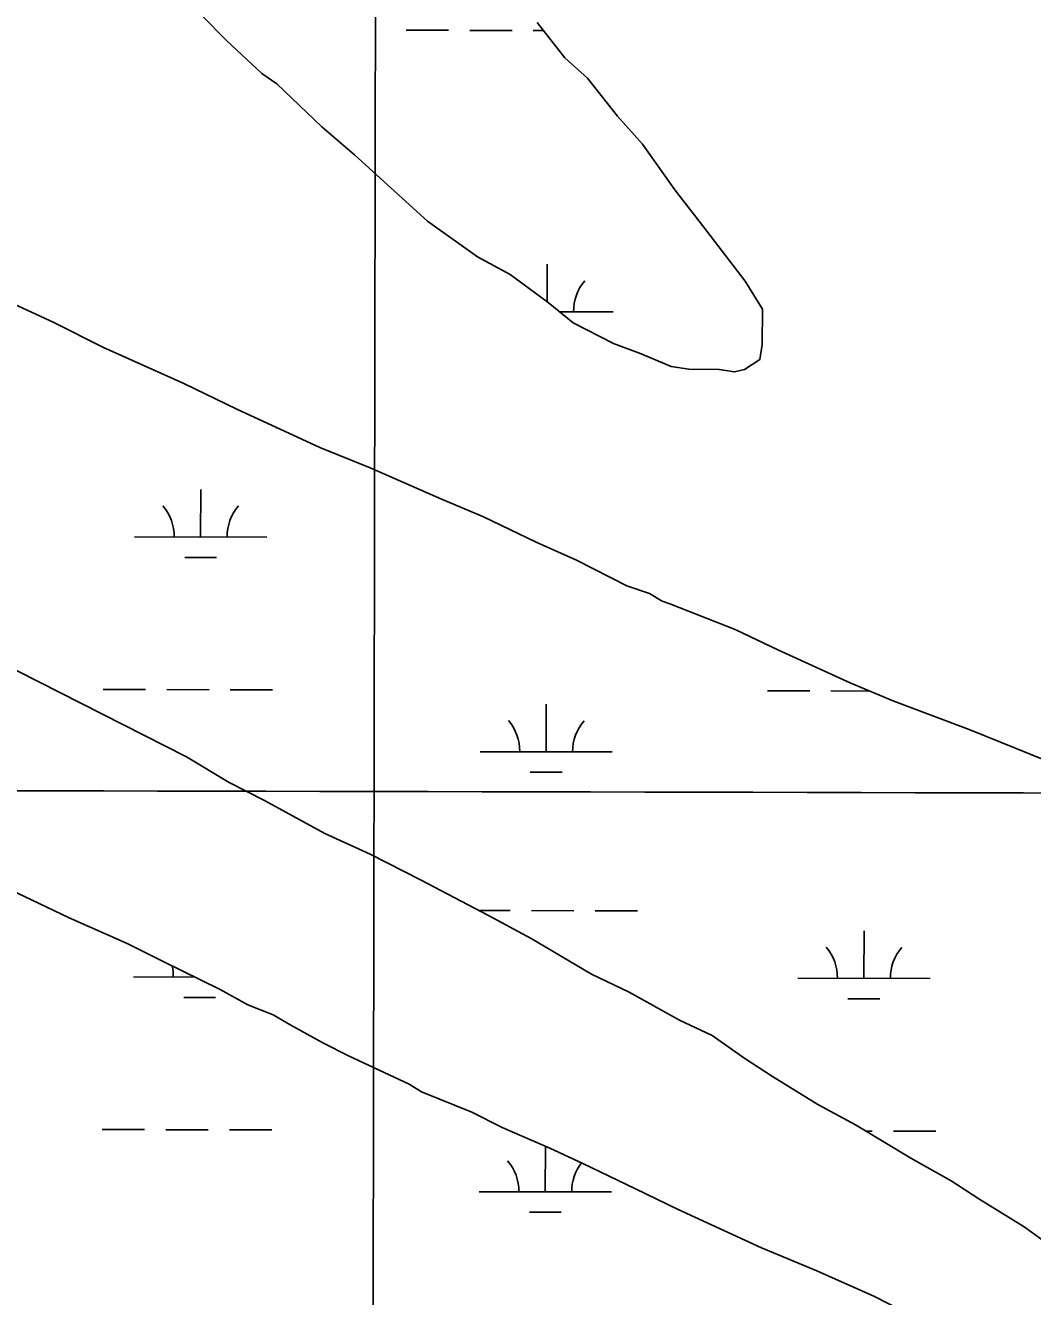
# Model space of a CAD drawing. Extents: x 3187622 to 3225504, y 800805 to 826213.
# Drawn here: x 3217740 to 3218501, y 817935 to 818896 of the extents above; entities that cross this region are included whole.
import ezdxf

# ---------------------------------------------------------------- set-up
doc = ezdxf.new("R2010")
doc.units = 0
for name, color, linetype in [('V-GRID-MAJR', 7, 'Continuous'), ('V-SITE-VEGE', 7, 'Continuous'), ('V-WETL-SWMP', 7, 'Continuous')]:
    doc.layers.add(name, color=color, linetype=linetype)

msp = doc.modelspace()

# ---------------------------------------------------------------- linework, layer by layer
at = {"layer": 'V-GRID-MAJR'}
for points in [[(3217981.911, 806194.152), (3217992.489, 812254.4180000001), (3218003.0700000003, 818316.626), (3218013.65, 824378.872), (3218013.653, 824380.775)], [(3191823.839, 818371.837), (3197059.682, 818359.272), (3202295.526, 818347.468), (3207531.372, 818336.426), (3212767.22, 818326.145), (3218003.0700000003, 818316.626), (3223238.92, 818307.868), (3223238.921, 818307.868)]]:
    msp.add_spline(points, degree=3, dxfattribs=at)
at = {"layer": 'V-SITE-VEGE'}
for p, q in [((3217760.507, 818671.513), (3217701.545, 818698.6140000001)), ((3217798.534, 818652.1820000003), (3217760.507, 818671.513)), ((3217859.4050000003, 818625.066), (3217798.534, 818652.1820000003)), ((3217899.341, 818605.725), (3217859.4050000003, 818625.066)), ((3217962.106, 818576.6880000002), (3217899.341, 818605.725)), ((3218000.16, 818561.175), (3217962.106, 818576.6880000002)), ((3218053.424, 818537.9260000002), (3218000.16, 818561.175)), ((3218085.7660000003, 818524.356), (3218053.424, 818537.9260000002)), ((3218125.702, 818505.012), (3218085.7660000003, 818524.356)), ((3218156.137, 818491.4550000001), (3218125.702, 818505.012)), ((3218194.167, 818472.1240000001), (3218156.137, 818491.4550000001)), ((3218211.296, 818466.287), (3218194.167, 818472.1240000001)), ((3218220.799, 818460.4990000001), (3218211.296, 818466.287)), ((3218226.509, 818458.554), (3218220.799, 818460.4990000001)), ((3218275.982, 818439.1470000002), (3218226.509, 818458.554)), ((3218308.312, 818423.67), (3218275.982, 818439.1470000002)), ((3217701.627, 818423.885), (3217861.344, 818342.6960000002)), ((3218363.475, 818398.502), (3218308.312, 818423.67)), ((3218395.8170000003, 818384.932), (3218363.475, 818398.502)), ((3218452.907, 818363.5650000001), (3218395.8170000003, 818384.9319999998)), ((3218548.043, 818324.778), (3218452.907, 818363.5650000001)), ((3217861.344, 818342.6960000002), (3217893.651, 818323.404)), ((3217893.651, 818323.404), (3217920.267, 818309.873)), ((3217920.267, 818309.873), (3217965.8880000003, 818284.7660000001)), ((3217965.8880000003, 818284.7660000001), (3218000.127, 818269.277)), ((3218000.127, 818269.2770000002), (3218038.154, 818249.9460000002)), ((3217744.248, 818234.7280000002), (3217694.801, 818257.9520000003)), ((3218038.154, 818249.946), (3218089.487, 818222.894)), ((3217772.776, 818221.1840000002), (3217744.248, 818234.7280000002)), ((3217816.528, 818201.814), (3217772.776, 818221.1840000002)), ((3218089.487, 818222.894), (3218121.805, 818205.511)), ((3218121.805, 818205.5110000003), (3218167.412, 818178.498)), ((3217843.148, 818188.283), (3217816.528, 818201.814)), ((3217886.887, 818167.006), (3217843.148, 818188.283)), ((3218167.412, 818178.498), (3218195.9420000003, 818164.952)), ((3217907.795, 818155.421), (3217886.887, 818167.006)), ((3218195.9420000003, 818164.952), (3218233.955, 818143.715)), ((3217926.821, 818147.6630000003), (3217907.795, 818155.421)), ((3217940.125, 818139.944), (3217926.821, 818147.6630000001)), ((3217964.838, 818126.4230000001), (3217940.125, 818139.944)), ((3218233.955, 818143.715), (3218258.681, 818132.1020000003)), ((3217983.8510000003, 818116.759), (3217964.838, 818126.4230000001)), ((3218258.681, 818132.1020000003), (3218283.365, 818114.768)), ((3218029.497, 818095.47), (3217983.8510000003, 818116.759)), ((3218283.365, 818114.768), (3218304.2630000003, 818101.274)), ((3218304.2630000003, 818101.274), (3218338.463, 818080.061)), ((3218038.998, 818089.682), (3218029.497, 818095.47)), ((3218077.052, 818074.167), (3218038.998, 818089.682)), ((3218338.463, 818080.061), (3218366.977, 818064.609)), ((3218099.869, 818062.569), (3218077.052, 818074.167)), ((3218136.014, 818047.0650000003), (3218099.869, 818062.5690000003)), ((3218366.977, 818064.609), (3218408.7830000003, 818039.529)), ((3218160.737, 818035.4530000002), (3218136.014, 818047.0650000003)), ((3218408.7830000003, 818039.529), (3218439.1920000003, 818022.158)), ((3218200.673, 818016.112), (3218160.737, 818035.4530000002)), ((3218439.1920000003, 818022.158), (3218460.089, 818008.6630000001)), ((3218233.003, 818000.633), (3218200.673, 818016.112)), ((3218295.768, 817971.5990000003), (3218233.003, 818000.6330000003)), ((3218460.089, 818008.6630000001), (3218494.289, 817987.4500000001)), ((3218494.289, 817987.4500000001), (3218513.278, 817973.968)), ((3218337.625, 817954.15), (3218295.768, 817971.5990000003)), ((3218381.376, 817934.7820000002), (3218337.625, 817954.15))]:
    msp.add_line(p, q, dxfattribs=at)
msp.add_lwpolyline([(3217872.702, 818903.5210000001), (3217891.651, 818884.316), (3217918.197, 818859.339), (3217929.592, 818851.632), (3217963.716, 818818.973), (3217988.378, 818797.821), (3218043.373, 818747.8520000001), (3218081.349, 818720.89), (3218106.0640000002, 818707.371), (3218134.537, 818686.197), (3218153.514, 818670.806), (3218183.937, 818655.344), (3218204.872, 818647.574), (3218227.699, 818637.883), (3218241.041, 818635.886), (3218263.936, 818635.732), (3218275.3680000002, 818633.75), (3218283.011, 818635.607), (3218294.509, 818643.162), (3218296.4930000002, 818654.594), (3218296.671, 818681.306), (3218283.455, 818702.378), (3218251.304, 818744.563), (3218230.4960000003, 818771.41), (3218205.9220000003, 818805.915), (3218186.984, 818827.028), (3218164.282, 818855.796), (3218147.216, 818871.174), (3218126.407, 818898.02)], dxfattribs=at)
at = {"layer": 'V-WETL-SWMP'}
for p, q in [((3217872.70505029, 818903.5223110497), (3217891.656029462, 818884.3183020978)), ((3218147.2165428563, 818871.173092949), (3218126.409560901, 818898.0211007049)), ((3217891.656029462, 818884.3183020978), (3217918.199998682, 818859.3402888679)), ((3218027.415075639, 818892.1148297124), (3218059.414978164, 818892.0496526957)), ((3218075.4149294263, 818892.0170641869), (3218107.4148319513, 818891.9518871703)), ((3218123.4147832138, 818891.9192986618), (3218131.150617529, 818891.9035424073)), ((3218164.2845224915, 818855.7970841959), (3218147.216542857, 818871.1730929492)), ((3217918.199998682, 818859.3402888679), (3217929.5949829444, 818851.6332821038)), ((3218186.987502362, 818827.0280755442), (3218164.284522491, 818855.7970841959)), ((3217929.5949829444, 818851.6332821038), (3217963.718943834, 818818.9732652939)), ((3218205.9254831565, 818805.9160672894), (3218186.987502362, 818827.0280755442)), ((3217963.718943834, 818818.9732652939), (3217988.379913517, 818797.8232522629)), ((3217988.379913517, 818797.8232522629), (3218043.374848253, 818747.8542242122)), ((3218230.498464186, 818771.4120591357), (3218205.9254831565, 818805.9160672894)), ((3218251.3054461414, 818744.5640513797), (3218230.4984641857, 818771.4120591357)), ((3218043.374848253, 818747.8542242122), (3218081.351796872, 818720.892202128)), ((3218283.45841884, 818702.3790396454), (3218251.3054461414, 818744.5640513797)), ((3218081.351796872, 818720.892202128), (3218106.0637600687, 818707.3731863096)), ((3218133.8410169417, 818686.7184599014), (3218133.899194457, 818715.2936098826)), ((3218106.0637600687, 818707.3731863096), (3218134.5407223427, 818686.198170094)), ((3218296.673410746, 818681.3050361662), (3218283.45841884, 818702.3790396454)), ((3217760.510196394, 818671.513373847), (3217701.5472885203, 818698.6154134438)), ((3218134.5407223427, 818686.198170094), (3218153.516698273, 818670.8091597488)), ((3218143.0777764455, 818679.27484692), (3218183.825748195, 818679.1918519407)), ((3218296.495433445, 818654.5960459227), (3218296.673410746, 818681.3050361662)), ((3217798.538138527, 818652.1823489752), (3217760.510196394, 818671.5133738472)), ((3218153.516698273, 818670.8091597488), (3218183.9386519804, 818655.3441398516)), ((3218183.9386519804, 818655.3441398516), (3218204.87361772, 818647.5741251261)), ((3218294.511446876, 818643.1630516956), (3218296.495433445, 818654.5960459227)), ((3217859.408042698, 818625.0683077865), (3217798.538138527, 818652.182348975)), ((3218204.87361772, 818647.5741251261), (3218227.70258138, 818637.8831095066)), ((3218227.70258138, 818637.8831095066), (3218241.0445570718, 818635.8870990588)), ((3218241.0445570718, 818635.8870990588), (3218263.9375126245, 818635.7340799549)), ((3218263.9375126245, 818635.7340799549), (3218275.3704920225, 818633.7510711)), ((3218275.3704920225, 818633.7510711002), (3218283.014475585, 818635.608064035)), ((3218283.014475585, 818635.6080640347), (3218294.511446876, 818643.1630516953)), ((3217899.343981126, 818605.7252813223), (3217859.408042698, 818625.0683077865)), ((3217962.108883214, 818576.6902392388), (3217899.343981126, 818605.7252813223)), ((3218000.161822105, 818561.1752129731), (3217962.108883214, 818576.6902392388)), ((3218053.426737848, 818537.9271767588), (3218000.161822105, 818561.1752129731)), ((3217872.04293128, 818509.0135641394), (3217872.116225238, 818545.013482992)), ((3218085.7696862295, 818524.3571545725), (3218053.426737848, 818537.9271767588)), ((3218125.7046246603, 818505.0131281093), (3218085.7696862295, 818524.357154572)), ((3217822.043083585, 818509.1154032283), (3217922.0427789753, 818508.9117250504)), ((3218156.140576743, 818491.4561075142), (3218125.7046246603, 818505.0131281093)), ((3217860.011551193, 818493.6070403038), (3217884.011478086, 818493.5581575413)), ((3218194.1685188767, 818472.1250826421), (3218156.140576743, 818491.4561075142)), ((3218211.2994904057, 818466.288070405), (3218194.1685188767, 818472.1250826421)), ((3218220.800476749, 818460.5010645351), (3218211.2994904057, 818466.288070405)), ((3218226.5104672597, 818458.5550604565), (3218220.800476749, 818460.5010645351)), ((3218275.9853871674, 818439.1480260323), (3218226.5104672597, 818458.5550604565)), ((3218308.31533717, 818423.6710045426), (3218275.9853871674, 818439.1480260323)), ((3217701.6324471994, 818423.8887710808), (3217861.3502041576, 818342.6986666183)), ((3218363.47525083, 818398.5029674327), (3218308.31533717, 818423.6710045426)), ((3218395.8181992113, 818384.9329452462), (3218363.47525083, 818398.5029674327)), ((3217798.4001418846, 818393.731340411), (3217830.4000444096, 818393.666163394)), ((3217846.3999956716, 818393.6335748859), (3217878.3998981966, 818393.5683978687)), ((3217894.399849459, 818393.5358093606), (3217926.399751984, 818393.4706323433)), ((3218300.3066130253, 818392.7090633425), (3218332.3065155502, 818392.6438863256)), ((3218348.3064668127, 818392.6112978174), (3218377.660021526, 818392.5515108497)), ((3218452.9101059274, 818363.5669051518), (3218395.8181992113, 818384.9329452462)), ((3218133.148593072, 818346.6194409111), (3218133.2218870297, 818382.6193597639)), ((3218548.0439531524, 818324.7788394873), (3218452.9101059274, 818363.5669051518)), ((3218083.1487453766, 818346.7212799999), (3218183.1484407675, 818346.5176018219)), ((3217861.3502041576, 818342.6986666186), (3217893.655157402, 818323.4056465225)), ((3218121.1172129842, 818331.2129170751), (3218145.1171398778, 818331.1640343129)), ((3217893.655157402, 818323.4056465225), (3217920.274116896, 818309.8746291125)), ((3217920.2741168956, 818309.8746291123), (3217965.895049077, 818284.769599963)), ((3217965.895049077, 818284.769599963), (3218000.132995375, 818269.2795768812)), ((3218000.132995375, 818269.2795768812), (3218038.160937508, 818249.9485520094)), ((3217744.2555225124, 818234.730803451), (3217694.8065993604, 818257.9538364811)), ((3218038.160937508, 818249.9485520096), (3218089.4928601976, 818222.8975187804)), ((3217772.7824783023, 818221.1867844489), (3217744.2555225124, 818234.730803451)), ((3217816.534409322, 818201.8177548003), (3217772.7824783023, 818221.1867844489)), ((3218082.369054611, 818226.6516408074), (3218106.060217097, 818226.6033869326)), ((3218089.4928601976, 818222.8975187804), (3218121.809811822, 818205.5124979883)), ((3218122.0601683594, 818226.5707984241), (3218154.0600708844, 818226.5056214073)), ((3218170.060022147, 818226.473032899), (3218202.059924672, 818226.407855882)), ((3218121.809811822, 818205.5124979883), (3218167.417745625, 818178.4994695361)), ((3218373.272094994, 818175.3170369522), (3218373.3453889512, 818211.3169558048)), ((3217843.1533688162, 818188.2857373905), (3217816.534409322, 818201.8177548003)), ((3217886.8923014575, 818167.0097084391), (3217843.1533688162, 818188.2857373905)), ((3217821.3657761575, 818176.4411531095), (3217867.6972819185, 818176.3467856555)), ((3218167.417745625, 818178.4994695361), (3218195.945701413, 818164.955450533)), ((3218323.272247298, 818175.4188760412), (3218423.271942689, 818175.2151978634)), ((3217907.801270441, 818155.4236951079), (3217886.8923014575, 818167.0097084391)), ((3218195.945701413, 818164.9554505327), (3218233.9606451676, 818143.716426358)), ((3217859.3342437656, 818160.932790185), (3217883.3341706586, 818160.8839074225)), ((3217926.8272398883, 818147.6656819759), (3217907.801270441, 818155.4236951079)), ((3218361.2407149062, 818159.9105131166), (3218385.2406417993, 818159.8616303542)), ((3217940.131220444, 818139.9456736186), (3217926.8272398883, 818147.6656819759)), ((3217964.8431836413, 818126.4266578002), (3217940.131220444, 818139.9456736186)), ((3218233.960645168, 818143.7164263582), (3218258.6856067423, 818132.1054098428)), ((3217983.8571547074, 818116.7616453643), (3217964.8431836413, 818126.4266578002)), ((3218258.6856067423, 818132.1054098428), (3218283.3715731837, 818114.7703954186)), ((3218029.5030836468, 818095.4716148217), (3217983.8571547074, 818116.7616453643)), ((3218283.3715731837, 818114.7703954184), (3218304.268543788, 818101.2763827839)), ((3218304.268543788, 818101.2763827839), (3218338.467494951, 818080.0633617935)), ((3218039.004069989, 818089.6856089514), (3218029.5030836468, 818095.4716148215)), ((3218077.057008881, 818074.1695826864), (3218039.004069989, 818089.6856089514)), ((3218338.467494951, 818080.0633617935), (3218366.9824523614, 818064.6113434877)), ((3218099.8739741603, 818062.5715677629), (3218077.057008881, 818074.1695826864)), ((3217797.722834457, 818061.0570902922), (3217829.7227369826, 818060.9919132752)), ((3217845.722688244, 818060.9593247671), (3217877.722590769, 818060.8941477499)), ((3217893.7225420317, 818060.8615592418), (3217925.7224445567, 818060.7963822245)), ((3218136.019916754, 818047.068543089), (3218099.8739741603, 818062.5715677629)), ((3218366.9824523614, 818064.6113434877), (3218408.7883919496, 818039.5313175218)), ((3218374.866518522, 818059.8815709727), (3218379.6290619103, 818059.8718706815)), ((3218395.629013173, 818059.8392821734), (3218427.628915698, 818059.7741051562)), ((3218132.4712856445, 818013.9451907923), (3218132.541760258, 818048.5603272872)), ((3218160.7438783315, 818035.4565265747), (3218136.019916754, 818047.068543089)), ((3218408.788391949, 818039.5313175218), (3218439.197347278, 818022.1592983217)), ((3218200.6798167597, 818016.1135001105), (3218160.7438783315, 818035.4565265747)), ((3218439.197347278, 818022.1592983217), (3218460.0943178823, 818008.665285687)), ((3218082.471437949, 818014.0470298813), (3218182.47113334, 818013.8433517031)), ((3218233.0097667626, 818000.635478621), (3218200.6798167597, 818016.1135001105)), ((3218295.7746688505, 817971.6014365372), (3218233.0097667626, 818000.635478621)), ((3218460.0943178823, 818008.665285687), (3218494.294269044, 817987.4522646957)), ((3218120.4399055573, 817998.5386669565), (3218144.4398324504, 817998.4897841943)), ((3218494.294269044, 817987.4522646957), (3218513.282243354, 817973.971253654)), ((3218337.631601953, 817954.152407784), (3218295.7746688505, 817971.6014365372)), ((3218381.3825329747, 817934.7833781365), (3218337.631601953, 817954.152407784)), ((3218472.649394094, 817888.3893184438), (3218381.3825329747, 817934.7833781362))]:
    msp.add_line(p, q, dxfattribs=at)
for centre, radius, start, end in [((3218189.069634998, 818679.655975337), 35.246287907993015, 139.11147836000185, 180.65513669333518), ((3217816.8011301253, 818509.6008840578), 35.24628790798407, 359.1114801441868, 40.65513847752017), ((3217927.2866657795, 818509.3758484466), 35.246287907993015, 139.11147836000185, 180.65513669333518), ((3218077.9067919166, 818347.2067608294), 35.24628790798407, 359.1114801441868, 40.65513847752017), ((3218188.392327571, 818346.9817252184), 35.246287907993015, 139.11147836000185, 180.65513669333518), ((3218318.0302938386, 818175.9043568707), 35.24628790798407, 359.1114801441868, 40.65513847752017), ((3218428.5158294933, 818175.6793212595), 35.246287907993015, 139.11147836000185, 180.65513669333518), ((3217816.123822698, 818176.926633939), 35.24628790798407, 359.1114801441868, 12.761658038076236), ((3218077.229484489, 818014.5325107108), 35.24628790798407, 359.1114801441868, 40.65513847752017), ((3218187.7150201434, 818014.3074750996), 35.246287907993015, 142.26161132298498, 180.65513669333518)]:
    msp.add_arc(centre, radius, start, end, dxfattribs=at)

doc.saveas('drawing.dxf')
